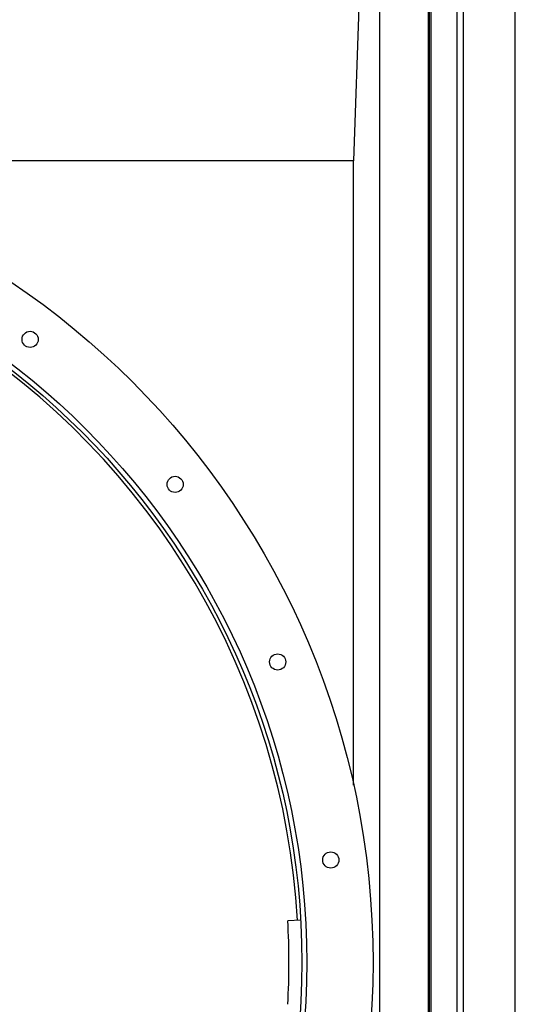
# Model space of a CAD drawing. Header units: inches. Extents: x 5 to 1128, y -85 to 748.
# Tile 612 of 656: x 526 to 545, y 620 to 659. Entities that reach past the tile are written whole.
import ezdxf

# ---------------------------------------------------------------- set-up
doc = ezdxf.new("R2010")
doc.units = ezdxf.units.IN
doc.header["$LTSCALE"] = 32
doc.header["$MEASUREMENT"] = 0
doc.layers.add('Visible (ANSI)', color=7, linetype='Continuous', lineweight=30)

msp = doc.modelspace()

# ---------------------------------------------------------------- linework, layer by layer
at = {"layer": 'Visible (ANSI)'}
for p, q in [((541.74313, 559.78978), (541.74313, 684.33978)), ((539.84313, 682.43978), (538.84313, 653.06478)), ((539.84313, 682.43978), (539.84313, 561.68978)), ((541.76313, 682.43978), (541.76313, 561.68978)), ((541.84313, 561.68978), (541.84313, 682.43978)), ((542.84313, 578.69978), (542.84313, 682.43978)), ((543.09313, 578.44978), (543.09313, 682.43978)), ((545.09313, 576.44978), (545.09313, 682.43978)), ((538.84313, 653.06478), (524.53063, 653.06478)), ((538.84313, 628.92499), (538.84313, 653.06478)), ((536.79649, 623.70887), (536.2973, 623.68052))]:
    msp.add_line(p, q, dxfattribs=at)
for centre, radius in [((507.84313, 622.06478), 31.75), ((507.84313, 622.06478), 29.1875), ((507.84313, 622.06478), 29), ((526.33426, 646.16289), 0.3125), ((531.94124, 640.55591), 0.3125), ((535.90597, 633.68879), 0.3125), ((537.95827, 626.02951), 0.3125)]:
    msp.add_circle(centre, radius, dxfattribs=at)
for radius, start, end in [(28.875, 3.25, 57.827672), (28.5, 356.75, 3.25)]:
    msp.add_arc((507.84313, 622.06478), radius, start, end, dxfattribs=at)

doc.saveas('drawing.dxf')
